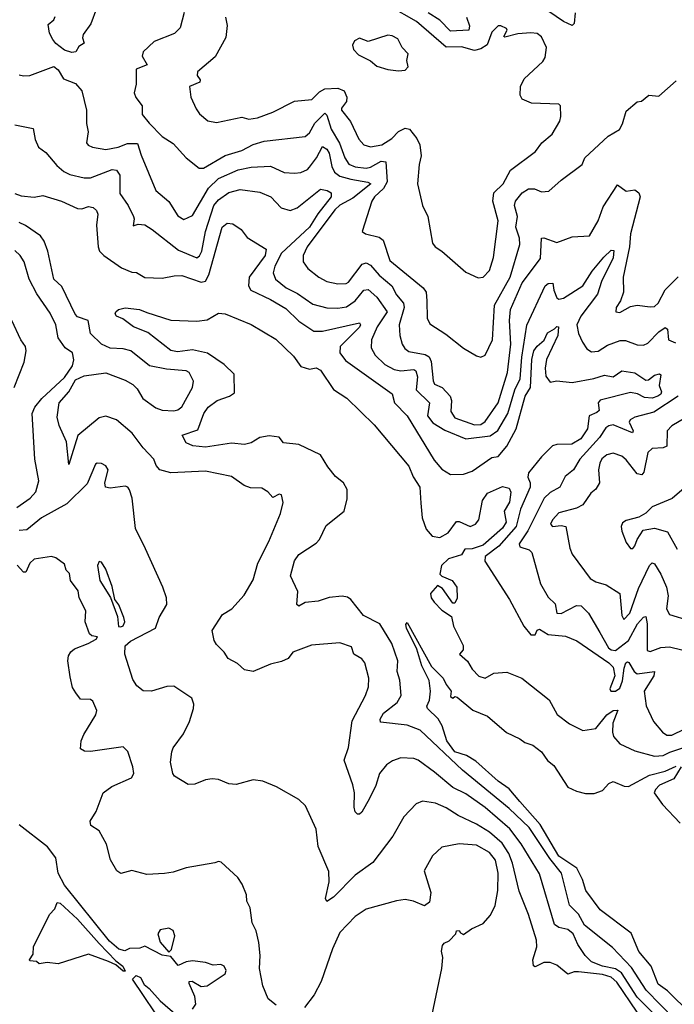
# Model space of a CAD drawing. Extents: x 1268547 to 1425625, y 515768 to 616754.
# Tile 453 of 507: x 1384948 to 1387967, y 581570 to 586113. Entities that reach past the tile are written whole.
import ezdxf

# ---------------------------------------------------------------- set-up
doc = ezdxf.new("R2010")
doc.units = 0

msp = doc.modelspace()

# ---------------------------------------------------------------- linework, layer by layer
at = {"layer": '0CON10XD'}
for points in [[(1385302.8, 586165), (1385276.5, 586093.5), (1385240.6, 586045), (1385238.3, 586028.3), (1385246, 586005), (1385221.4, 585988.6), (1385206.7, 585965), (1385188, 585962), (1385155, 585972.2), (1385115, 586002.2), (1385100.9, 586020.9), (1385085, 586051.2), (1385078.8, 586091.2), (1385105, 586112.5), (1385112.2, 586127.8)], [(1385706.4, 586146.4), (1385688.1, 586075), (1385661.5, 586048.5), (1385568.3, 586011.7), (1385518, 585965), (1385512.9, 585945), (1385535.8, 585905), (1385485.7, 585885), (1385485.5, 585815), (1385475.4, 585775), (1385483.2, 585753.2), (1385512.5, 585715), (1385512.5, 585675), (1385545.7, 585635), (1385605, 585573.1), (1385655, 585541.9), (1385715.5, 585475), (1385775, 585427.1), (1385795, 585427.8), (1385895, 585486.7), (1385971.6, 585508.4), (1386025, 585536.5), (1386075, 585551.6), (1386265, 585574), (1386285, 585590), (1386308.5, 585635), (1386355, 585681.8), (1386365, 585672.5), (1386385, 585606.9), (1386422.9, 585542.9), (1386447.4, 585475), (1386466.4, 585446.4), (1386495, 585433.2), (1386545, 585427.5), (1386565, 585431.6), (1386615, 585459.6), (1386636.6, 585456.6), (1386642.9, 585365), (1386625.8, 585334.2), (1386584.2, 585295), (1386571.9, 585275), (1386526.7, 585135), (1386542.5, 585125), (1386605, 585109.6), (1386624.5, 585095), (1386655, 585001.8), (1386808.9, 584875), (1386822.5, 584855), (1386825.4, 584815.4), (1386826.7, 584735), (1386838.9, 584708.9), (1386912.4, 584662.4), (1386995, 584597.1), (1387055, 584561.4), (1387075, 584555.7), (1387095, 584564.2), (1387128.4, 584635), (1387137.1, 584795), (1387209.4, 584925), (1387253.7, 585075), (1387253.3, 585105), (1387235.2, 585155), (1387242.9, 585205), (1387229.4, 585255), (1387234.1, 585275), (1387265, 585313.1), (1387295, 585331.8), (1387322.5, 585332.5), (1387355, 585317.8), (1387388, 585322), (1387445, 585372.9), (1387541.2, 585445), (1387554.4, 585475), (1387661.1, 585575), (1387713.4, 585606.6), (1387728.3, 585631.7), (1387745, 585690), (1387795, 585733.3), (1387815, 585736.7), (1387850, 585765), (1387895, 585760), (1387975, 585831.2)], [(1387062.1, 584922.1), (1387085, 584924.4), (1387114.6, 584955.4), (1387133.2, 585015), (1387153.8, 585185), (1387129.2, 585275), (1387135, 585313.3), (1387177.1, 585355), (1387211.2, 585418.8), (1387326, 585505), (1387355.5, 585544.5), (1387404, 585585), (1387438.8, 585645), (1387443.6, 585666.4), (1387441.2, 585715), (1387435, 585723.3), (1387308, 585728), (1387265, 585746.7), (1387256.2, 585765), (1387257.5, 585805), (1387275, 585840), (1387360, 585920), (1387371.1, 585938.9), (1387377.5, 585985), (1387355, 586033.3), (1387335, 586048.5), (1387305, 586051.5), (1387245, 586046.8), (1387185, 586031.9), (1387180, 586035), (1387195.7, 586065), (1387192.3, 586072.3), (1387167.5, 586085), (1387155, 586083.8), (1387125.4, 586054.6), (1387103.3, 585996.7), (1387075, 585977.5), (1387045, 585971.3), (1386985, 585987.4), (1386915, 585985.7), (1386778.4, 586105), (1386653.8, 586175)], [(1387009, 586125), (1387022.3, 586085), (1387019.1, 586065), (1386935, 586059.6), (1386885, 586110.6), (1386831.2, 586145)], [(1387509.6, 586145), (1387505.7, 586095), (1387495, 586086), (1387455, 586104.2), (1387355, 586173.4)], [(1385897.1, 586125), (1385904.3, 586085.7), (1385899.1, 586030.9), (1385848.8, 585941.2), (1385767.8, 585872.2), (1385766.7, 585855), (1385780.6, 585835), (1385778, 585825), (1385731.4, 585805), (1385736.9, 585755), (1385761.1, 585701.1), (1385777.8, 585677.8), (1385815, 585645.5), (1385855, 585638.4), (1385972.3, 585662.3), (1386004.2, 585654.2), (1386045, 585659.5), (1386115, 585685.4), (1386215, 585736.8), (1386295, 585743.8), (1386330.1, 585779.9), (1386355, 585794.3), (1386415, 585796.2), (1386443.9, 585783.9), (1386456.7, 585755), (1386454.6, 585735), (1386432.1, 585705), (1386432.1, 585695), (1386473.5, 585643.5), (1386511.8, 585561.8), (1386535, 585535.4), (1386565, 585525.9), (1386617.5, 585535), (1386664.5, 585565), (1386695, 585597.3), (1386725, 585612.9), (1386745, 585607.1), (1386779.5, 585565), (1386793.6, 585535), (1386800, 585485), (1386790, 585445), (1386782.5, 585355), (1386805.8, 585255.8), (1386830, 585205), (1386851.7, 585081.7), (1386863.8, 585065), (1386895, 585044.3), (1387005, 584947.5), (1387062.1, 584922.1)], [(1386695, 585876.7), (1386725, 585880), (1386738.8, 585895), (1386734, 585925), (1386739.2, 585955), (1386711.2, 585985), (1386692.5, 586025), (1386665, 586038.8), (1386645, 586041.2), (1386555, 586012), (1386515, 586026.7), (1386492.5, 586015), (1386482.5, 585995), (1386487.5, 585975), (1386510.9, 585950.9), (1386565, 585922.9), (1386595, 585898.1), (1386645, 585882.5), (1386695, 585876.7)], [(1384945, 585858.1), (1384965, 585852.9), (1384995, 585855.7), (1385105, 585897.1), (1385125, 585880.8), (1385149.6, 585839.6), (1385205, 585818.8), (1385234.5, 585785), (1385256.5, 585695), (1385255.7, 585634.3), (1385263.1, 585595), (1385255.6, 585545), (1385263.9, 585533.9), (1385284.1, 585524.1), (1385345, 585513.6), (1385402, 585525), (1385445, 585541.4), (1385491.8, 585541.8), (1385507.7, 585487.7), (1385575.8, 585325), (1385635, 585274.2), (1385677.8, 585207.8), (1385705, 585191.5), (1385745, 585209.4), (1385819.1, 585335), (1385865, 585380), (1385955, 585419.8), (1386015, 585433), (1386105, 585436.5), (1386168.3, 585408.3), (1386215, 585403.8), (1386245, 585408.2), (1386275, 585421.5), (1386285, 585432.7), (1386317.4, 585475), (1386345, 585527.9), (1386365, 585516), (1386375, 585497.3), (1386387.4, 585435), (1386399.4, 585409.4), (1386425, 585391), (1386475, 585377.6)], [(1384925, 585626.9), (1385010.8, 585610.8), (1385019.8, 585559.8), (1385035, 585524.4), (1385069.2, 585499.2), (1385119.5, 585439.5), (1385151.8, 585411.8), (1385178.9, 585398.9), (1385245, 585383.2), (1385275, 585382.6), (1385375, 585421.3), (1385395, 585418.2), (1385410.4, 585395), (1385410.3, 585310.3), (1385448.6, 585255), (1385472, 585205), (1385476, 585194), (1385471.7, 585161.7), (1385495, 585168.8), (1385524.3, 585165.7), (1385559.4, 585145), (1385679.8, 585049.8), (1385765, 585014.1), (1385776.8, 585023.2), (1385787.3, 585045), (1385804.5, 585135), (1385843.8, 585255), (1385865, 585281.1), (1385912.7, 585315), (1385965, 585329.4), (1386055, 585317.2), (1386105.8, 585295.7), (1386154.1, 585244.1), (1386195, 585232.1), (1386228.1, 585245), (1386335, 585330), (1386366.2, 585325), (1386384.4, 585314.4), (1386383.6, 585295), (1386323.3, 585216.7), (1386285.1, 585155), (1386155.9, 585035), (1386124.8, 584975), (1386116.8, 584945), (1386127.1, 584915), (1386177.3, 584875), (1386229, 584849), (1386300.5, 584800.5), (1386365, 584783.7), (1386415, 584781.2), (1386455, 584787.9), (1386495, 584815.8), (1386535, 584865.3), (1386555, 584868), (1386595, 584831.8), (1386641.9, 584765), (1386596.1, 584695), (1386569.7, 584635), (1386568.3, 584598.3), (1386586.8, 584565), (1386632.3, 584522.3), (1386675, 584498.8), (1386705, 584493), (1386765, 584498.2), (1386775, 584492.7), (1386782.9, 584465), (1386775.7, 584405), (1386838.4, 584345), (1386828.9, 584285), (1386853.1, 584253.1), (1386908.8, 584218.8), (1387005, 584179.2), (1387116.9, 584193.1), (1387153.3, 584216.6), (1387199, 584295), (1387230.7, 584405), (1387256.1, 584455), (1387263.1, 584555), (1387286.5, 584703.5), (1387371.6, 584885), (1387385, 584895.8), (1387406.4, 584896.4), (1387410.5, 584865), (1387425, 584830), (1387435, 584823.5), (1387455, 584827.5), (1387545, 584884.1), (1387587.8, 584952.2), (1387642.5, 585017.5), (1387675, 585049.6), (1387687.4, 585047.4), (1387685.4, 585014.6), (1387631.3, 584905), (1387613.2, 584846.8), (1387535.9, 584745), (1387518, 584705), (1387525.5, 584665), (1387542.9, 584625), (1387563.9, 584593.9), (1387585, 584580.8), (1387615, 584583.2), (1387658.5, 584611.5), (1387717.3, 584632.7), (1387742, 584632), (1387795, 584612.1), (1387825, 584610.9), (1387845, 584620.8), (1387895, 584672.9), (1387925, 584691.8), (1387935.3, 584685.3), (1387940.6, 584635), (1387971.7, 584621.7)], [(1386475, 585377.6), (1386553.4, 585363.4), (1386566.9, 585355), (1386485, 585289.4), (1386425, 585256.3), (1386402, 585235), (1386273.1, 585065), (1386254.7, 585025), (1386255.5, 584995), (1386276.7, 584965), (1386328.1, 584925), (1386365, 584905.4), (1386415, 584893.4), (1386453.9, 584896.1), (1386465, 584902.2), (1386526.9, 584985), (1386545, 584991.3), (1386565, 584979.6), (1386605, 584934.7), (1386664.7, 584885), (1386685, 584843.8), (1386717.6, 584805), (1386721.5, 584785), (1386698.4, 584705), (1386700.9, 584655), (1386711.5, 584615), (1386723.6, 584595), (1386741.9, 584581.9), (1386818.5, 584568.5), (1386836.9, 584556.9), (1386846.1, 584535), (1386854.3, 584445.7), (1386861, 584431), (1386895.9, 584415.9), (1386933.8, 584375), (1386939.7, 584355), (1386936.2, 584305), (1386954.6, 584275), (1387045, 584243.4), (1387075.2, 584244.8), (1387095, 584258.5), (1387154.8, 584345), (1387197, 584485), (1387213.4, 584615), (1387206.7, 584725), (1387212, 584775), (1387265, 584898.5), (1387349, 585011), (1387355, 585104), (1387365, 585105.5), (1387425, 585084.6), (1387495, 585111.1), (1387575, 585116), (1387616.2, 585185), (1387638.8, 585248.8), (1387705, 585351.2), (1387745, 585322), (1387785, 585328), (1387803.6, 585313.6), (1387809.2, 585295), (1387764.8, 585125.2), (1387759.8, 585065), (1387731.5, 584925), (1387732.9, 584855), (1387718.1, 584815), (1387698.6, 584785), (1387696.7, 584765), (1387715, 584762.2), (1387765, 584788.6), (1387795, 584795.7), (1387855, 584787.1), (1387875, 584790), (1387891.9, 584805), (1387924.2, 584865.8), (1387985, 584925.6)], [(1384925, 585310), (1384955, 585299.4), (1385015, 585294.1), (1385055, 585300.8), (1385140.6, 585275), (1385215, 585241.2), (1385235, 585240), (1385265, 585250), (1385286.4, 585246.4), (1385302.8, 585232.8), (1385308.8, 585215), (1385301.9, 585165), (1385309.7, 585065), (1385316.4, 585045), (1385335.3, 585025.3), (1385417.4, 584967.4), (1385465, 584948), (1385486.6, 584946.6), (1385525, 584922.5), (1385605, 584919.7), (1385659.8, 584930.2), (1385695, 584933.1), (1385785, 584902.4), (1385805, 584906.8), (1385819.7, 584935), (1385882, 585155), (1385905, 585173.5), (1385930.3, 585170.3), (1385970, 585145), (1385997.6, 585107.6), (1386084.5, 585054.5), (1386079.2, 585025), (1386006.4, 584925), (1386003.2, 584885), (1386014.3, 584864.3), (1386105, 584821.2), (1386175, 584779.7), (1386235, 584722.2), (1386305, 584675.3), (1386345, 584675.2), (1386515, 584714.3), (1386519.6, 584705), (1386515, 584694.1), (1386425.2, 584604.8), (1386424.7, 584575), (1386450.1, 584540.1), (1386666.4, 584386.4), (1386677.1, 584345), (1386735.2, 584285.2), (1386860, 584080.1), (1386895, 584038.2), (1386935, 584014.2), (1386995, 584016.5), (1387035, 584029.1), (1387125, 584093.3), (1387155, 584097.1), (1387194.7, 584145), (1387237, 584225), (1387279.7, 584375), (1387303.1, 584415), (1387309.8, 584545), (1387319.7, 584585), (1387335, 584607), (1387366.6, 584633.4), (1387382.1, 584667.9), (1387415, 584685.6), (1387425, 584697.1), (1387432.5, 584695), (1387429.7, 584655), (1387378, 584545), (1387371.5, 584505), (1387375, 584467.5), (1387395, 584440), (1387425, 584445.7), (1387495, 584439.4), (1387595, 584457.1), (1387645, 584473.1), (1387685, 584464.8), (1387725, 584492.7), (1387785, 584483.3), (1387835, 584450), (1387848.3, 584451.7), (1387875, 584473.3), (1387898.3, 584478.3), (1387904.3, 584474.3), (1387897, 584425), (1387908.2, 584395), (1387905.3, 584385), (1387891.1, 584375), (1387865, 584366.5), (1387829.8, 584369.8), (1387797, 584387), (1387765, 584392.4), (1387625, 584357.7), (1387615.3, 584345), (1387619.8, 584310.2), (1387609.8, 584300.2), (1387573.7, 584285), (1387565.9, 584225), (1387535, 584178.9), (1387493.9, 584153.9), (1387425, 584152.7), (1387405, 584146.6), (1387354.2, 584095.8), (1387295, 584021.5), (1387291.8, 584001.8), (1387302.1, 583975), (1387301.3, 583955), (1387256.8, 583855), (1387237.7, 583775), (1387156.8, 583683.2), (1387094.6, 583635.4), (1387092.5, 583615), (1387206.7, 583436.7), (1387273.5, 583315), (1387304.6, 583275), (1387325, 583274.5), (1387334.6, 583295.4), (1387345, 583301.2), (1387385, 583276.7), (1387465, 583268.8), (1387517.5, 583247.5), (1387665.3, 583145.3), (1387685.3, 583125.3), (1387692, 583085), (1387669.4, 583025), (1387674, 583015), (1387695, 583014.6), (1387715, 583028.5), (1387727.2, 583062.8)], [(1387888.8, 581508.8), (1387795, 581602.2), (1387723.3, 581715), (1387695, 581733.2), (1387635, 581745.7), (1387585, 581766.4), (1387555.9, 581795), (1387521.8, 581845), (1387500.3, 581895), (1387475, 581915.3), (1387435, 581924.6), (1387415, 581937.9), (1387345, 582171.5), (1387260.6, 582310.6), (1387208.9, 582378.9), (1387095, 582478.3), (1387005, 582541.2), (1386945, 582570.6), (1386861.1, 582641.1), (1386786.1, 582696.1), (1386765, 582704.6), (1386705, 582706.2), (1386666.8, 582693.2), (1386640, 582675), (1386606.9, 582635), (1386590.5, 582579.5), (1386560.8, 582519.1), (1386525, 582456.2), (1386515, 582446.7), (1386505, 582446.7), (1386495, 582457.5), (1386489.8, 582479.8), (1386491.2, 582545), (1386485, 582582.5), (1386444.5, 582695.5), (1386463.5, 582755), (1386481.7, 582878.3), (1386542.7, 582995), (1386557.1, 583035), (1386558.2, 583075), (1386540, 583145), (1386525, 583163.3), (1386488.6, 583185), (1386478.6, 583218.6), (1386425, 583238), (1386293, 583227), (1386207.5, 583195), (1386186.7, 583165), (1386155, 583151.4), (1386105, 583139.4), (1386025, 583105.7), (1385985, 583112.5), (1385952.6, 583142.6), (1385909.2, 583165), (1385890.8, 583195), (1385855, 583229.2), (1385845, 583248.1), (1385835.7, 583294.3), (1385882.5, 583367.5), (1385925.5, 583394.5), (1385982.5, 583457.5), (1386025, 583528.8), (1386046.2, 583605), (1386097.5, 583705), (1386151.1, 583835), (1386162.9, 583885), (1386155, 583920), (1386145, 583923.8), (1386115, 583908), (1386092.2, 583935), (1386065, 583950.5), (1386012.1, 583952.1), (1385983.4, 583963.4), (1385924.7, 584004.7), (1385805, 584029.5), (1385645, 584021.9), (1385594.4, 584035), (1385577.1, 584055), (1385567.1, 584085), (1385516.9, 584136.9), (1385467.1, 584205), (1385395, 584266.8), (1385345, 584284.1), (1385313.8, 584276.2), (1385215.8, 584194.2), (1385175, 584060), (1385164.4, 584164.4), (1385130.6, 584240.6), (1385121.2, 584278.8), (1385129.7, 584345), (1385173.9, 584396.1), (1385205, 584450.8), (1385245, 584469.3), (1385345, 584483.8), (1385435, 584449.7), (1385469.1, 584429.1), (1385489.2, 584409.2), (1385515.5, 584365.5), (1385575, 584321.9), (1385605, 584311.7), (1385658.1, 584308.1), (1385676.8, 584313.2), (1385695, 584327.1), (1385745.5, 584415), (1385748.9, 584445), (1385730, 584485), (1385715, 584491.9), (1385625, 584500), (1385546.2, 584515), (1385460, 584585), (1385425, 584593.8), (1385365, 584596.7), (1385325, 584615.6), (1385275.2, 584665.2), (1385263.1, 584725), (1385215, 584741.8), (1385203.5, 584753.5), (1385141.7, 584881.7), (1385104.7, 584915), (1385078.1, 585045), (1385061.2, 585091.2), (1385043.5, 585115), (1384975, 585163.4), (1384945, 585177.1)], [(1384935, 583861.6), (1384996.7, 583905), (1385022, 583935), (1385035.8, 583985), (1385017.4, 584085), (1385005.9, 584295), (1385018.5, 584325), (1385049.7, 584365), (1385155, 584461.1), (1385191.8, 584515), (1385197.4, 584542.6), (1385191.1, 584575), (1385158.2, 584598.2), (1385125, 584644.3), (1385114.2, 584704.2), (1385088.2, 584758.2), (1385027.4, 584847.4), (1384991.8, 584915), (1384969.1, 584995), (1384950, 585025), (1384925, 585047.8)], [(1387969.3, 581499.3), (1387837.7, 581635), (1387769.3, 581739.3), (1387681.2, 581831.2), (1387552.7, 581935), (1387525.4, 581985), (1387483.5, 582026.5), (1387446.8, 582175), (1387393.2, 582243.2), (1387297.3, 582385), (1387205, 582472.6), (1386989.5, 582649.5), (1386795, 582834.7), (1386735, 582858), (1386611.4, 582871.4), (1386610.8, 582885), (1386625, 582912.8), (1386688.3, 582961.7), (1386707, 582995), (1386700.7, 583065), (1386688.1, 583105), (1386691.4, 583155), (1386664.8, 583234.8), (1386608.9, 583325), (1386533.3, 583363.3), (1386475, 583436.7), (1386458.9, 583448.9), (1386435, 583452.9), (1386375, 583446.7), (1386325, 583430), (1386265, 583423.6), (1386235, 583406), (1386226, 583415), (1386230.8, 583475), (1386196.8, 583546.8), (1386214.7, 583615.3), (1386235, 583645.7), (1386315, 583696.9), (1386330.9, 583715), (1386361.8, 583778.2), (1386444.6, 583845), (1386457.6, 583902.4), (1386458, 583945), (1386441.4, 583975), (1386405, 584005.2), (1386369, 584049), (1386334.8, 584104.8), (1386235, 584152.7), (1386165, 584160), (1386145, 584186.5), (1386097.9, 584192.1), (1386055, 584185.4), (1386015, 584159.6), (1385985, 584152.1), (1385925, 584159.4), (1385805, 584140.5), (1385746.9, 584146.9), (1385715, 584160), (1385697.5, 584195), (1385769.7, 584220.3), (1385797.1, 584295), (1385817.1, 584325), (1385859.2, 584355), (1385915.7, 584375), (1385939, 584391), (1385937.7, 584477.7), (1385891.3, 584521.3), (1385814.4, 584574.4), (1385745, 584589.5), (1385675, 584580.8), (1385645, 584585.8), (1385539.2, 584669.2), (1385473.1, 584695), (1385423.1, 584733.1), (1385394, 584745), (1385388.1, 584755), (1385390.9, 584765), (1385403.5, 584775), (1385433.7, 584783.7), (1385500.8, 584775), (1385535, 584761.6), (1385645, 584726.4), (1385765, 584721.1), (1385812.1, 584727.9), (1385865, 584758.1), (1385895, 584755.3), (1386015, 584706.2), (1386128.6, 584638.6), (1386209.9, 584559.9), (1386245, 584512.7), (1386285, 584500), (1386315, 584506.1), (1386335, 584495.8), (1386395, 584405.9), (1386456.7, 584366.7), (1386583.3, 584243.3), (1386742.2, 584052.2), (1386762.9, 584002.9), (1386792.8, 583955), (1386797.5, 583882.5), (1386803.7, 583815), (1386822.4, 583762.4), (1386849.5, 583729.5), (1386885, 583723.2), (1386923.8, 583745), (1386962.3, 583797.7), (1386975, 583797.5), (1387025, 583773.8), (1387049.2, 583785), (1387065.7, 583805), (1387082.8, 583895), (1387105, 583927.5), (1387175, 583958.8), (1387205, 583951.2), (1387212.6, 583932.6), (1387206.9, 583886.9), (1387181.8, 583845), (1387191.5, 583795), (1387175, 583766.1), (1387085, 583687.9), (1387035, 583671.6), (1387000.5, 583669.5), (1386985.7, 583644.3), (1386924.9, 583625.1), (1386893.6, 583595), (1386886.2, 583555), (1386895.3, 583545.3), (1386941.9, 583525), (1386963.1, 583495), (1386965.9, 583444.1), (1386955, 583420), (1386945, 583420), (1386898.4, 583488.4), (1386875, 583501.5), (1386843.1, 583465), (1386845.5, 583445), (1386859.6, 583425), (1386895, 583388.8), (1386939.4, 583359.4), (1386949, 583315), (1386992.9, 583225), (1386993.3, 583205), (1386976, 583185), (1387013.1, 583153.1), (1387035, 583115.6), (1387065, 583083.8), (1387095, 583074.6), (1387135, 583097.2), (1387195, 583101.5), (1387264, 583075), (1387389.4, 582975), (1387426.8, 582906.8), (1387483.3, 582863.3), (1387545, 582832.9), (1387605, 582842.3), (1387655, 582905.2), (1387685, 582925.2), (1387706.3, 582926.3), (1387683.4, 582866.6), (1387681.2, 582825), (1387686.7, 582805), (1387715, 582770.9), (1387785, 582738.9), (1387875, 582715.3), (1387915, 582717.3), (1387946.5, 582733.5), (1388025, 582758.8)], [(1384922.5, 584415), (1384968, 584532), (1384978.5, 584585), (1384975.3, 584605.3), (1384953.3, 584635), (1384912.2, 584725)], [(1387985, 584374.9), (1387871.9, 584301.9), (1387785, 584279.5), (1387763.1, 584266.9), (1387758.5, 584255), (1387776.7, 584215), (1387773.3, 584206.7), (1387685, 584242.9), (1387665, 584239.5), (1387650.8, 584229.2), (1387621.4, 584185), (1387531.4, 584085), (1387502.2, 584035), (1387464.2, 584005), (1387438.9, 583955), (1387395, 583931.8), (1387367.2, 583905), (1387291, 583755), (1387250.7, 583695), (1387255, 583680.4), (1387297.3, 583667.3), (1387309.3, 583655), (1387350.2, 583510.2), (1387385, 583447.5), (1387417.9, 583417.9), (1387425, 583374.4), (1387445, 583373.3), (1387515, 583410.2), (1387537.6, 583407.6), (1387571.8, 583375), (1387624, 583285), (1387663.7, 583215), (1387675.2, 583205.2), (1387695, 583201.4), (1387755, 583249), (1387796.4, 583325), (1387825, 583356), (1387835, 583359.5), (1387842.1, 583325), (1387841.8, 583201.8), (1387855, 583197.8), (1387904.3, 583215.7), (1387945, 583219.3), (1388000.8, 583205)], [(1388015, 584274.6), (1387955, 584239.5), (1387933.8, 584215), (1387931.9, 584145), (1387915, 584137.5), (1387865.3, 584134.7), (1387845, 584115.6), (1387826.6, 584025), (1387817.2, 584012.7), (1387795, 584018), (1387745, 584082.1), (1387725, 584098.7), (1387685, 584112.1), (1387655, 584104.5), (1387633.3, 584086.7), (1387623.1, 584066.9), (1387617.2, 584035), (1387621.3, 583975), (1387605, 583946.4), (1387581.2, 583928.8), (1387545, 583874.8), (1387515, 583858.5), (1387435, 583838), (1387405.4, 583805), (1387395.6, 583785), (1387404.7, 583774.7), (1387445, 583778.9), (1387466, 583775), (1387484.4, 583675), (1387495, 583646.7), (1387579.5, 583535), (1387605, 583518.4), (1387652.5, 583505), (1387715, 583465.6), (1387724.3, 583364.3), (1387734, 583345), (1387761.2, 583375), (1387801.7, 583488.3), (1387851.6, 583595), (1387865, 583606.5), (1387875, 583602.2), (1387905, 583553.6), (1387930.9, 583495), (1387939.1, 583455), (1387930.8, 583395), (1387945, 583367.8), (1388035, 583340)], [(1387795, 581532.9), (1387701.5, 581671.5), (1387675.7, 581695), (1387635, 581707), (1387525, 581720), (1387505, 581720), (1387475, 581708.9), (1387425, 581750.9), (1387395, 581762.5), (1387365, 581762.2), (1387325, 581743.3), (1387316.7, 581746.7), (1387314, 581775), (1387332.2, 581835), (1387330.8, 581865), (1387295, 581984.2), (1387251.5, 582091.5), (1387221.1, 582221.1), (1387203.5, 582265), (1387172.6, 582312.6), (1387115, 582363.6), (1387055, 582401), (1386970.1, 582440.1), (1386915, 582476.8), (1386865, 582497.7), (1386805, 582507.5), (1386776.7, 582495), (1386720, 582435), (1386668.6, 582345), (1386575.9, 582224.1), (1386494.6, 582165), (1386395, 582064.4), (1386363.9, 582043.9), (1386358, 582058), (1386374.5, 582135), (1386373, 582183), (1386325, 582297.5), (1386315, 582377.5), (1386266.2, 582486.2), (1386235, 582514.2), (1386132.5, 582572.5), (1386069.7, 582599.7), (1386025, 582605.7), (1385946.2, 582583.8), (1385912.6, 582587.4), (1385865, 582606.2), (1385835, 582610), (1385805, 582605.6), (1385755, 582586), (1385725, 582584.2), (1385662.3, 582622.3), (1385653.8, 582635), (1385643.6, 582686.4), (1385648.8, 582735), (1385655, 582752.5), (1385702.7, 582817.3), (1385730.8, 582875), (1385750, 582935), (1385750.8, 582955), (1385741.7, 582981.7), (1385658.2, 583038.2), (1385625.8, 583035.8), (1385555, 583014.3), (1385516.6, 583016.6), (1385488.5, 583038.5), (1385469, 583069), (1385432.8, 583185), (1385435, 583223.6), (1385458.8, 583245), (1385573.8, 583305), (1385590.5, 583355), (1385626.4, 583415), (1385624.5, 583445.5), (1385608.4, 583495), (1385528, 583672), (1385482, 583765), (1385467.1, 583905), (1385454, 583944), (1385446.3, 583956.3), (1385435, 583960.4), (1385365, 583950.4), (1385344, 583955), (1385340, 583975), (1385355.3, 584035.3), (1385345, 584054.4), (1385325, 584065.5), (1385305, 584067.1), (1385297.8, 584062.2), (1385259, 583971), (1385165, 583879.3), (1385048.4, 583815), (1384981.2, 583758.8), (1384945, 583756.5)], [(1388045, 583978.9), (1387957, 583903), (1387865, 583865.6), (1387835, 583835.8), (1387803, 583817), (1387745, 583802.2), (1387728.3, 583791.7), (1387722, 583775), (1387725, 583752), (1387745, 583700.6), (1387765, 583672.9), (1387775, 583672.9), (1387784.2, 583685), (1387795.7, 583715), (1387823.1, 583756.9), (1387875, 583766.5), (1387935, 583750), (1387979.8, 583669.8)], [(1386130, 581565), (1386093.8, 581595), (1386069.2, 581655), (1386054.5, 581734.5), (1386057.5, 581795), (1386050, 581855), (1386038, 581908), (1386020, 581945), (1386011.2, 582015), (1385996, 582045), (1385994.2, 582075), (1385974.4, 582124.4), (1385954.5, 582154.5), (1385877.5, 582225), (1385865, 582228), (1385847.7, 582222.3), (1385715, 582198.6), (1385655, 582178.9), (1385615, 582172.7), (1385535, 582169.1), (1385465, 582186.7), (1385415, 582172.5), (1385395.5, 582185.5), (1385366.2, 582236.2), (1385348.3, 582308.3), (1385315, 582370), (1385276.7, 582395), (1385272.9, 582415), (1385301.3, 582458.7), (1385333.2, 582545), (1385373.4, 582575), (1385463.1, 582615), (1385473.8, 582635), (1385470.2, 582665), (1385446.7, 582736.7), (1385425, 582758), (1385275, 582735.6), (1385247.3, 582737.3), (1385228.8, 582748.8), (1385231.5, 582785), (1385243.1, 582815), (1385299.2, 582905), (1385303.3, 582925), (1385285, 582968.8), (1385275, 582975.6), (1385227.7, 582977.7), (1385206.9, 583006.9), (1385191.7, 583031.7), (1385180.3, 583080.3), (1385169.4, 583155), (1385172.6, 583177.4), (1385183.6, 583196.4), (1385200.4, 583209.6), (1385263.8, 583235), (1385300, 583255), (1385307.5, 583265), (1385280, 583270), (1385269.3, 583279.3), (1385250, 583335), (1385252.5, 583385), (1385222.5, 583445), (1385217, 583477), (1385182.5, 583525), (1385177, 583557), (1385163, 583573), (1385155, 583600), (1385115, 583630), (1385095, 583636.2), (1385015, 583622.9), (1384994.6, 583605.4), (1384975.9, 583564.1), (1384965, 583564), (1384936.5, 583596.5)], [(1385415, 583311.2), (1385425, 583316.2), (1385432.9, 583335), (1385428.1, 583355), (1385405, 583412.5), (1385386.7, 583436.7), (1385375, 583497.5), (1385345, 583576.7), (1385325, 583610), (1385315, 583612.5), (1385307.5, 583595), (1385317.5, 583525), (1385367, 583447), (1385399.3, 583359.3), (1385403.3, 583313.3), (1385415, 583311.2)], [(1388043, 581525), (1387935, 581632.4), (1387892.1, 581662), (1387859.3, 581745), (1387803.2, 581813.2), (1387767.6, 581897.6), (1387625, 582006.2), (1387559.4, 582095), (1387543.9, 582145), (1387517.8, 582197.8), (1387435, 582253.8), (1387348.8, 582398.8), (1387255, 582505.9), (1387205, 582564.2), (1387155, 582600), (1387051.9, 582691.9), (1387008.3, 582718.3), (1386954.8, 582735), (1386917.7, 582785), (1386895.9, 582855), (1386877.3, 582887.3), (1386828.6, 582935), (1386826, 582945), (1386837.6, 582972.4), (1386842.9, 583015), (1386835.6, 583064.4), (1386802, 583132), (1386778.9, 583208.9), (1386731.6, 583305), (1386728.3, 583321.7), (1386735, 583332), (1386847.7, 583127.7), (1386901.4, 583075), (1386914.4, 583045), (1386937.5, 583015), (1386935, 582990), (1386945, 582982.5), (1386955, 582990), (1386965, 582987.5), (1387037.4, 582927.4), (1387105, 582899.2), (1387193.5, 582823.5), (1387254.2, 582794.2), (1387276.9, 582776.9), (1387315, 582765.5), (1387354.7, 582734.7), (1387382, 582695), (1387411, 582671), (1387475, 582570.8), (1387515, 582552.9), (1387557.1, 582542.9), (1387597.5, 582542.5), (1387635, 582555.8), (1387665, 582588.9), (1387685, 582598.1), (1387735, 582576.4), (1387755, 582575.4), (1387852.3, 582627.7), (1387925, 582645.1), (1387975, 582668.4)], [(1387727.2, 583062.8), (1387735, 583120.8), (1387743.3, 583145), (1387750.5, 583149.5), (1387757.5, 583147.5), (1387781.4, 583105), (1387795, 583095.2), (1387875.2, 583105.2), (1387872.2, 583085), (1387827, 583015), (1387836.7, 582946.7), (1387870.8, 582875), (1387911.8, 582825), (1387932.2, 582812.2), (1387955, 582811.9), (1388015, 582840.8)], [(1387997.7, 582665), (1387965, 582609.4), (1387898.9, 582581.1), (1387879.6, 582560.4), (1387874, 582545), (1387911.8, 582491.8), (1387994.2, 582405)], [(1385728.8, 581665), (1385730, 581675), (1385743.8, 581676.2), (1385785, 581651.4), (1385812.5, 581655), (1385895, 581710), (1385900.4, 581725), (1385890.8, 581745), (1385875, 581752.9), (1385840.5, 581750.5), (1385805, 581763.3), (1385745, 581770), (1385715, 581765.8), (1385678.3, 581748.3), (1385645, 581790), (1385605, 581796.7), (1385525, 581837.5), (1385501.7, 581828.3), (1385455, 581826.7), (1385433.3, 581816.7), (1385405, 581824), (1385361.4, 581861.4), (1385155, 582119.1), (1385125.6, 582175), (1385114.5, 582245), (1385075.6, 582295.6), (1384945, 582397.6)], [(1386842, 581485), (1386894, 581735), (1386900, 581785), (1386892.5, 581815), (1386898.3, 581841.7), (1386905, 581852.5), (1386928, 581862), (1386960, 581895), (1386961.7, 581908.3), (1386975, 581910), (1386980, 581900), (1386995, 581892.5), (1387031.7, 581918.3), (1387085, 581942.5), (1387119, 581981), (1387140.9, 582025), (1387153.6, 582095), (1387154.2, 582175), (1387141.7, 582235), (1387115, 582270.6), (1387055, 582303.3), (1386975, 582310), (1386894.6, 582295.4), (1386852, 582255), (1386813.8, 582185), (1386843.3, 582085), (1386838.3, 582041.7), (1386815, 582023.3), (1386763.3, 582045), (1386725, 582052.9), (1386685, 582047.8), (1386545, 582008.8), (1386495, 581974.4), (1386425, 581901.2), (1386390.5, 581825), (1386337.8, 581675), (1386306, 581614), (1386260.8, 581555)], [(1385435, 581722.5), (1385425, 581722.9), (1385391.3, 581751.3), (1385357.8, 581767.8), (1385265, 581800.8), (1385125, 581756.7), (1385075, 581762.5), (1385037, 581757), (1385025, 581767.5), (1384995, 581770), (1384992.5, 581775), (1385009.3, 581800.7), (1385011.2, 581835), (1385085, 581983.3), (1385109.7, 582010.3), (1385120.3, 582039.7), (1385135, 582037.1), (1385215, 581962.7), (1385315, 581850), (1385390.9, 581770.9), (1385423.8, 581745), (1385435, 581722.5)], [(1385635, 581810), (1385647.3, 581822.7), (1385663.6, 581885), (1385655, 581909.6), (1385635, 581921.3), (1385596.5, 581913.5), (1385585.6, 581895), (1385596.4, 581856.4), (1385635, 581810)], [(1385623.5, 581455), (1385467.5, 581685), (1385485, 581702.5), (1385505, 581693.3), (1385521.7, 581661.7), (1385545, 581643.3), (1385595.3, 581585.3), (1385675, 581516.7)], [(1385745, 581547.1), (1385759.7, 581570.3), (1385755.5, 581605.5), (1385728.8, 581665)]]:
    msp.add_lwpolyline(points, dxfattribs=at)

doc.saveas('drawing.dxf')
